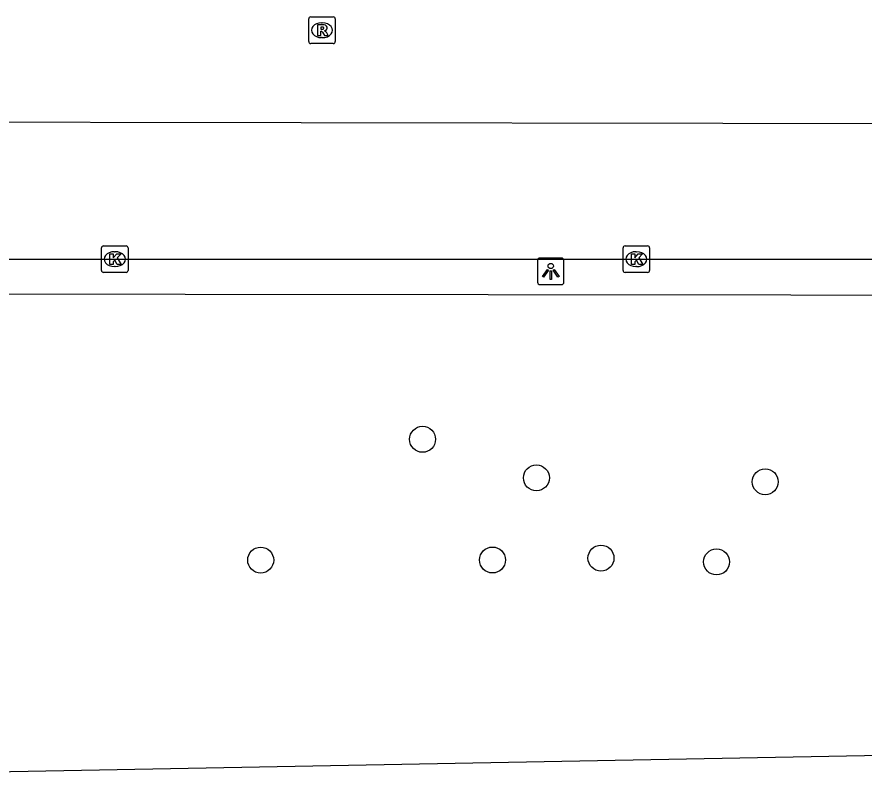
# Model space of a CAD drawing. Extents: x 160203 to 161526, y 379529 to 381797.
# Drawn here: x 161068.37 to 161100.3, y 380736.78 to 380765.35 of the extents above; entities that cross this region are included whole.
import ezdxf

# ---------------------------------------------------------------- set-up
doc = ezdxf.new("R2010")
doc.units = 0
for name, color, linetype in [('IMGEO_Boom', 7, 'Continuous'), ('IMGEO_Kolk', 7, 'Continuous'), ('IMGEO_Lichtpunt', 7, 'Continuous'), ('IMGEO_Loofbos', 7, 'Continuous'), ('IMGEO_Parkeervlak_open', 7, 'Continuous'), ('IMGEO_Rijbaan_lokaal_open', 7, 'Continuous'), ('IMGEO_Rioolput', 7, 'Continuous')]:
    doc.layers.add(name, color=color, linetype=linetype)

msp = doc.modelspace()

# ---------------------------------------------------------------- linework, layer by layer
at = {"layer": 'IMGEO_Boom'}
for centre in [(161083.661, 380749.433), (161087.95, 380747.98), (161096.571, 380747.831), (161090.383, 380744.956), (161077.56, 380744.882), (161086.295, 380744.885), (161094.738, 380744.812)]:
    msp.add_circle(centre, 0.489, dxfattribs=at)
at = {"layer": 'IMGEO_Kolk'}
for p, q in [((161071.56, 380755.796), (161071.56, 380756.648)), ((161071.635, 380756.722), (161072.487, 380756.722)), ((161072.561, 380756.648), (161072.561, 380755.796)), ((161091.214, 380755.795), (161091.214, 380756.647)), ((161091.289, 380756.721), (161092.141, 380756.721)), ((161092.215, 380756.647), (161092.215, 380755.795)), ((161072.048, 380756.502), (161072.073, 380756.502)), ((161091.702, 380756.501), (161091.727, 380756.501)), ((161072.487, 380755.722), (161071.635, 380755.722)), ((161072.071, 380755.942), (161072.046, 380755.942)), ((161092.141, 380755.721), (161091.289, 380755.721)), ((161091.725, 380755.941), (161091.7, 380755.941))]:
    msp.add_line(p, q, dxfattribs=at)
for points in [[(161071.56, 380755.796), (161071.56, 380756.648)], [(161071.635, 380756.722), (161072.487, 380756.722)], [(161072.561, 380756.648), (161072.561, 380755.796)], [(161091.214, 380755.795), (161091.214, 380756.647)], [(161091.289, 380756.721), (161092.141, 380756.721)], [(161092.215, 380756.647), (161092.215, 380755.795)], [(161071.881, 380756.422), (161072.004, 380756.422), (161072.004, 380756.271), (161072.134, 380756.422), (161072.298, 380756.422), (161072.152, 380756.271), (161072.305, 380756.022), (161072.153, 380756.022), (161072.068, 380756.186), (161072.004, 380756.119), (161072.004, 380756.022), (161071.881, 380756.022), (161071.881, 380756.422)], [(161091.535, 380756.421), (161091.658, 380756.421), (161091.658, 380756.27), (161091.788, 380756.421), (161091.952, 380756.421), (161091.806, 380756.27), (161091.959, 380756.021), (161091.807, 380756.021), (161091.722, 380756.185), (161091.658, 380756.118), (161091.658, 380756.021), (161091.535, 380756.021), (161091.535, 380756.421)], [(161072.487, 380755.722), (161071.635, 380755.722)], [(161092.141, 380755.721), (161091.289, 380755.721)]]:
    msp.add_lwpolyline(points, dxfattribs=at)
for centre, start, end in [((161071.637, 380756.646), 91.552, 178.448), ((161071.637, 380756.646), 91.552, 178.448), ((161072.485, 380756.646), 1.552, 88.448), ((161072.485, 380756.646), 1.552, 88.448), ((161091.291, 380756.645), 91.552, 178.448), ((161091.291, 380756.645), 91.552, 178.448), ((161092.139, 380756.645), 1.552, 88.448), ((161092.139, 380756.645), 1.552, 88.448), ((161071.637, 380755.798), 181.552, 268.448), ((161071.637, 380755.798), 181.552, 268.448), ((161072.485, 380755.798), 271.552, 358.448), ((161072.485, 380755.798), 271.552, 358.448), ((161091.291, 380755.797), 181.552, 268.448), ((161091.291, 380755.797), 181.552, 268.448), ((161092.139, 380755.797), 271.552, 358.448), ((161092.139, 380755.797), 271.552, 358.448)]:
    msp.add_arc(centre, 0.0765, start, end, dxfattribs=at)
for centre, major_axis, ratio, start_param, end_param in [((161072.047, 380756.222), (-0.387, 0.002), 0.722429, 4.712389, 7.853982), ((161072.072, 380756.222), (-0.39, 0.002), 0.717154, 1.570796, 4.712389), ((161091.701, 380756.221), (-0.387, 0.002), 0.722429, 4.712389, 7.853982), ((161091.726, 380756.221), (-0.39, 0.002), 0.717154, 1.570796, 4.712389)]:
    msp.add_ellipse(centre, major_axis=major_axis, ratio=ratio, start_param=start_param, end_param=end_param, dxfattribs=at)
at = {"layer": 'IMGEO_Lichtpunt'}
for p, q in [((161087.991, 380756.165), (161087.991, 380755.358)), ((161087.991, 380756.165), (161087.991, 380755.358)), ((161088.893, 380756.26), (161088.085, 380756.26)), ((161088.893, 380756.26), (161088.085, 380756.26)), ((161088.987, 380755.358), (161088.987, 380756.165)), ((161088.987, 380755.358), (161088.987, 380756.165)), ((161088.085, 380755.264), (161088.893, 380755.264)), ((161088.085, 380755.264), (161088.893, 380755.264))]:
    msp.add_line(p, q, dxfattribs=at)
for points in [[(161088.365, 380755.829), (161088.404, 380755.801), (161088.216, 380755.539), (161088.178, 380755.566), (161088.365, 380755.829)], [(161088.467, 380755.781), (161088.514, 380755.781), (161088.514, 380755.459), (161088.467, 380755.459), (161088.467, 380755.781)], [(161088.577, 380755.801), (161088.615, 380755.828), (161088.802, 380755.566), (161088.763, 380755.538), (161088.577, 380755.801)]]:
    msp.add_lwpolyline(points, dxfattribs=at)
msp.add_circle((161088.49, 380755.963), 0.0994, dxfattribs=at)
for centre, start, end in [((161088.085, 380756.165), 90, 180), ((161088.085, 380756.165), 90, 180), ((161088.893, 380756.165), 0, 90), ((161088.893, 380756.165), 0, 90), ((161088.085, 380755.358), 180, 270), ((161088.085, 380755.358), 180, 270), ((161088.893, 380755.358), 270, 0), ((161088.893, 380755.358), 270, 360)]:
    msp.add_arc(centre, 0.0946, start, end, dxfattribs=at)
at = {"layer": 'IMGEO_Loofbos'}
for points in [[(161120.366, 380754.838), (161040.469, 380754.921)], [(161100.981, 380737.516), (161061.414, 380736.78)]]:
    msp.add_lwpolyline(points, dxfattribs=at)
at = {"layer": 'IMGEO_Parkeervlak_open'}
msp.add_lwpolyline([(161063.839, 380756.224), (161126.836, 380756.22)], dxfattribs=at)
at = {"layer": 'IMGEO_Rijbaan_lokaal_open'}
msp.add_lwpolyline([(161063.188, 380761.402), (161126.752, 380761.299), (161126.836, 380756.22)], dxfattribs=at)
at = {"layer": 'IMGEO_Rioolput'}
for p, q in [((161079.369, 380764.422), (161079.369, 380765.274)), ((161079.444, 380765.348), (161080.296, 380765.348)), ((161080.37, 380765.274), (161080.37, 380764.422)), ((161079.857, 380765.128), (161079.882, 380765.128)), ((161080.296, 380764.348), (161079.444, 380764.348)), ((161079.88, 380764.568), (161079.855, 380764.568))]:
    msp.add_line(p, q, dxfattribs=at)
for points in [[(161079.369, 380764.422), (161079.369, 380765.274)], [(161079.444, 380765.348), (161080.296, 380765.348)], [(161080.37, 380765.274), (161080.37, 380764.422)], [(161079.958, 380765.046), (161079.706, 380765.048), (161079.706, 380764.648)], [(161079.884, 380764.967), (161079.83, 380764.967), (161079.83, 380764.886)], [(161079.706, 380764.648), (161079.83, 380764.648), (161079.83, 380764.81), (161079.841, 380764.81)], [(161079.83, 380764.886), (161079.882, 380764.886)], [(161079.888, 380764.781), (161079.959, 380764.648), (161080.099, 380764.648), (161080.034, 380764.774)], [(161080.296, 380764.348), (161079.444, 380764.348)]]:
    msp.add_lwpolyline(points, dxfattribs=at)
for centre, radius, start, end in [((161079.446, 380765.272), 0.0765, 91.552, 178.448), ((161079.446, 380765.272), 0.0765, 91.552, 178.448), ((161080.294, 380765.272), 0.0765, 1.552, 88.448), ((161080.294, 380765.272), 0.0765, 1.552, 88.448), ((161079.89, 380764.871), 0.0964, 77.0061, 93.1865), ((161079.904, 380764.928), 0.0378, 276.6634, 79.6772), ((161079.957, 380764.936), 0.109, 350.3612, 89.416), ((161079.955, 380764.936), 0.112, 277.5842, 350.9817), ((161079.84, 380764.757), 0.0533, 26.0293, 88.6989), ((161079.866, 380765.075), 0.19, 274.7715, 282.9687), ((161079.939, 380764.721), 0.108, 29.5134, 73.7905), ((161079.446, 380764.424), 0.0765, 181.552, 268.448), ((161079.446, 380764.424), 0.0765, 181.552, 268.448), ((161080.294, 380764.424), 0.0765, 271.552, 358.448), ((161080.294, 380764.424), 0.0765, 271.552, 358.448)]:
    msp.add_arc(centre, radius, start, end, dxfattribs=at)
for centre, major_axis, ratio, start_param, end_param in [((161079.856, 380764.848), (-0.387, 0.002), 0.722429, 4.712389, 7.853982), ((161079.881, 380764.848), (-0.39, 0.002), 0.717154, 1.570796, 4.712389)]:
    msp.add_ellipse(centre, major_axis=major_axis, ratio=ratio, start_param=start_param, end_param=end_param, dxfattribs=at)

doc.saveas('drawing.dxf')
